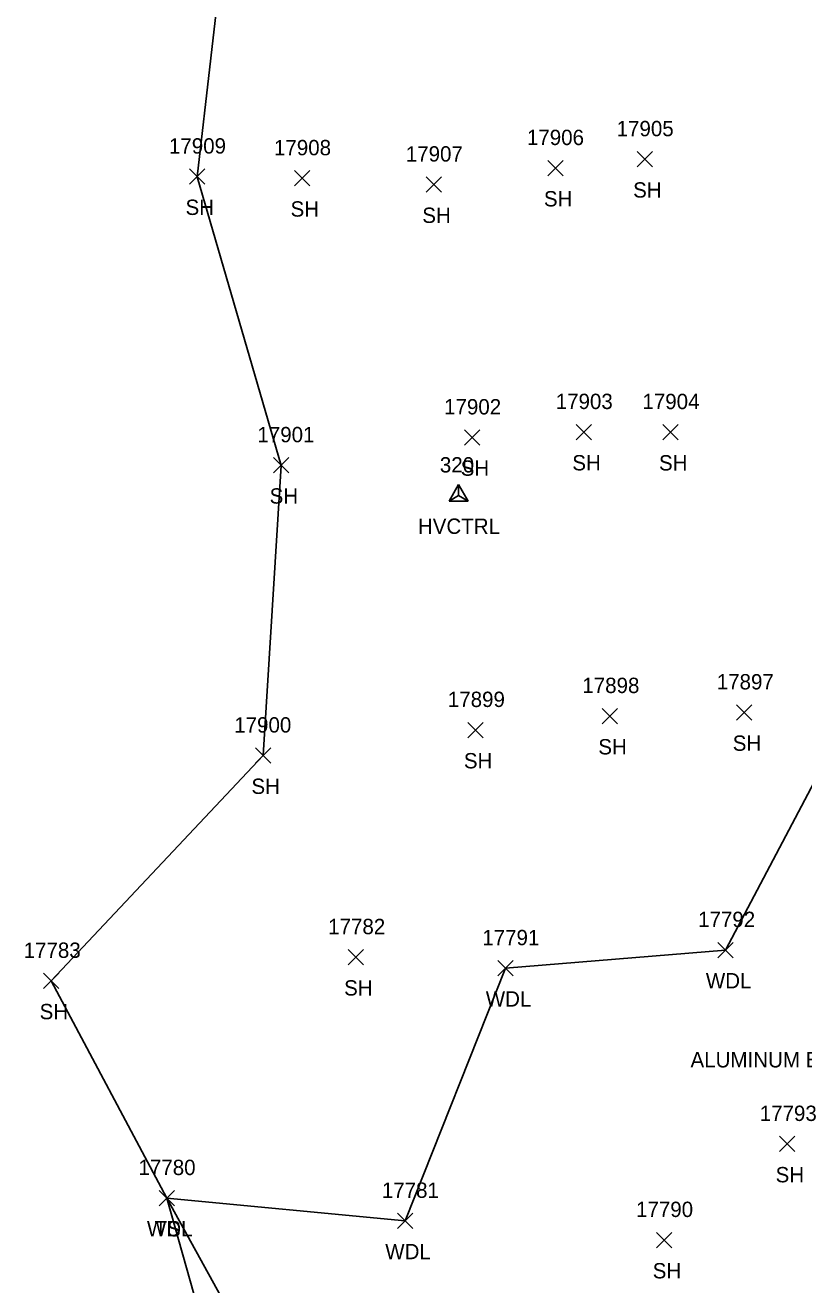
# Model space of a CAD drawing. Extents: x 1439173 to 1457902, y 641926 to 659889.
# Drawn here: x 1445552.4 to 1445653.9, y 657859.9 to 658024.1 of the extents above; entities that cross this region are included whole.
import ezdxf

# ---------------------------------------------------------------- set-up
doc = ezdxf.new("R2010")
doc.units = 0
for name, color, linetype in [('C_A', 7, 'Continuous'), ('C_I', 7, 'Continuous'), ('CPSM', 7, 'Continuous'), ('L_A', 7, 'Continuous'), ('L_I', 7, 'Continuous'), ('L_TIC', 7, 'Continuous'), ('LAWA', 7, 'Continuous'), ('LELB', 7, 'Continuous'), ('LSOGP', 7, 'Continuous'), ('M_C', 7, 'Continuous')]:
    doc.layers.add(name, color=color, linetype=linetype)

msp = doc.modelspace()

# ---------------------------------------------------------------- linework, layer by layer
at = {"layer": 'CPSM'}
for p, q in [((1445607.68, 657962.11), (1445608.93, 657964.28)), ((1445610.18, 657962.11), (1445608.93, 657964.28)), ((1445608.93, 657962.83), (1445608.93, 657964.28)), ((1445607.68, 657962.11), (1445608.93, 657962.83)), ((1445608.93, 657962.83), (1445608.93, 657962.83)), ((1445608.93, 657962.83), (1445610.18, 657962.11)), ((1445607.68, 657962.11), (1445610.18, 657962.11))]:
    msp.add_line(p, q, dxfattribs=at)
at = {"layer": 'L_TIC'}
for points in [[(1445632.19, 658005.66), (1445634.19, 658007.66)], [(1445634.19, 658005.66), (1445632.19, 658007.66)], [(1445573.84, 658003.4), (1445575.84, 658005.4)], [(1445575.84, 658003.4), (1445573.84, 658005.4)], [(1445587.53, 658003.18), (1445589.53, 658005.18)], [(1445589.53, 658003.18), (1445587.53, 658005.18)], [(1445620.55, 658004.51), (1445622.55, 658006.51)], [(1445622.55, 658004.51), (1445620.55, 658006.51)], [(1445604.71, 658002.36), (1445606.71, 658004.36)], [(1445606.71, 658002.36), (1445604.71, 658004.36)], [(1445624.25, 657970.1), (1445626.25, 657972.1)], [(1445626.25, 657970.1), (1445624.25, 657972.1)], [(1445609.7, 657969.4), (1445611.7, 657971.4)], [(1445611.7, 657969.4), (1445609.7, 657971.4)], [(1445635.55, 657970.09), (1445637.55, 657972.09)], [(1445637.55, 657970.09), (1445635.55, 657972.09)], [(1445584.8, 657965.77), (1445586.8, 657967.77)], [(1445586.8, 657965.77), (1445584.8, 657967.77)], [(1445627.64, 657933.08), (1445629.64, 657935.08)], [(1445629.64, 657933.08), (1445627.64, 657935.08)], [(1445645.16, 657933.55), (1445647.16, 657935.55)], [(1445647.16, 657933.55), (1445645.16, 657935.55)], [(1445610.12, 657931.26), (1445612.12, 657933.26)], [(1445612.12, 657931.26), (1445610.12, 657933.26)], [(1445582.44, 657927.93), (1445584.44, 657929.93)], [(1445584.44, 657927.93), (1445582.44, 657929.93)], [(1445594.51, 657901.65), (1445596.51, 657903.65)], [(1445596.51, 657901.65), (1445594.51, 657903.65)], [(1445642.73, 657902.58), (1445644.73, 657904.58)], [(1445644.73, 657902.58), (1445642.73, 657904.58)], [(1445614.04, 657900.21), (1445616.04, 657902.21)], [(1445616.04, 657900.21), (1445614.04, 657902.21)], [(1445554.82, 657898.56), (1445556.82, 657900.56)], [(1445556.82, 657898.56), (1445554.82, 657900.56)], [(1445650.76, 657877.3), (1445652.76, 657879.3)], [(1445652.76, 657877.3), (1445650.76, 657879.3)], [(1445569.88, 657870.25), (1445571.88, 657872.25)], [(1445571.88, 657870.25), (1445569.88, 657872.25)], [(1445569.88, 657870.25), (1445571.88, 657872.25)], [(1445571.88, 657870.25), (1445569.88, 657872.25)], [(1445600.95, 657867.28), (1445602.95, 657869.28)], [(1445602.95, 657867.28), (1445600.95, 657869.28)], [(1445634.73, 657864.78), (1445636.73, 657866.78)], [(1445636.73, 657864.78), (1445634.73, 657866.78)]]:
    msp.add_lwpolyline(points, dxfattribs=at)
at = {"layer": 'LAWA'}
msp.add_lwpolyline([(1445570.88, 657871.25), (1445601.95, 657868.28), (1445615.04, 657901.21), (1445643.73, 657903.58), (1445661.49, 657937.24), (1445657.79, 657992.85), (1445659.89, 658029.78), (1445652.01, 658075.31), (1445635.31, 658134.41), (1445633.47, 658181.38), (1445634.07, 658190.43), (1445633.65, 658209.79), (1445619.22, 658268.86), (1445616.09, 658267.17), (1445604.93, 658266.51), (1445591.72, 658245.37)], dxfattribs=at)
at = {"layer": 'LELB'}
msp.add_lwpolyline([(1445635.43, 657774.9), (1445620.75, 657787.78), (1445598.14, 657821.64), (1445587.65, 657840.76), (1445570.88, 657871.25)], dxfattribs=at)
at = {"layer": 'LSOGP'}
msp.add_lwpolyline([(1445578.48, 657375.66), (1445581.22, 657434.26), (1445581.13, 657482.59), (1445581.9, 657506.3), (1445581.86, 657541.4), (1445576.93, 657571.41), (1445572.07, 657577.8), (1445602.52, 657590.79), (1445615.86, 657639.65), (1445610.48, 657666.66), (1445588.61, 657693.29), (1445586.21, 657729.36), (1445587.45, 657763.91), (1445578.99, 657804.63), (1445573.75, 657828.45), (1445581.08, 657835.21), (1445570.88, 657871.25), (1445555.82, 657899.56), (1445583.43, 657928.93), (1445585.8, 657966.76), (1445574.85, 658004.39), (1445578.4, 658035.34)], dxfattribs=at)

# ---------------------------------------------------------------- texts
at = {"layer": 'C_A'}
msp.add_text('HVCTRL', height=2, dxfattribs=at).set_placement((1445603.62, 657957.83))
at = {"layer": 'C_I'}
msp.add_text('320', height=2, dxfattribs=at).set_placement((1445606.48, 657965.83))
at = {"layer": 'L_A'}
for s, p in [('SH', (1445631.67, 658001.66)), ('SH', (1445620.04, 658000.51)), ('SH', (1445573.33, 657999.4)), ('SH', (1445587.02, 657999.18)), ('SH', (1445604.19, 657998.36)), ('SH', (1445609.19, 657965.4)), ('SH', (1445623.74, 657966.1)), ('SH', (1445635.04, 657966.09)), ('SH', (1445584.29, 657961.77)), ('SH', (1445627.13, 657929.08)), ('SH', (1445644.65, 657929.55)), ('SH', (1445609.61, 657927.26)), ('SH', (1445581.92, 657923.93)), ('WDL', (1445641.15, 657898.58)), ('SH', (1445594, 657897.65)), ('WDL', (1445612.46, 657896.21)), ('SH', (1445554.31, 657894.56)), ('SH', (1445650.24, 657873.3)), ('WDL', (1445568.3, 657866.25)), ('TS', (1445569.29, 657866.25)), ('WDL', (1445599.36, 657863.28)), ('SH', (1445634.22, 657860.78))]:
    msp.add_text(s, height=2, dxfattribs=at).set_placement(p)
at = {"layer": 'L_I'}
for s, p in [('17905', (1445629.52, 658009.66)), ('17906', (1445617.83, 658008.51)), ('17909', (1445571.17, 658007.4)), ('17908', (1445584.86, 658007.18)), ('17907', (1445602.04, 658006.36)), ('17902', (1445607.03, 657973.4)), ('17903', (1445621.58, 657974.1)), ('17904', (1445632.88, 657974.09)), ('17901', (1445582.7, 657969.77)), ('17897', (1445642.57, 657937.55)), ('17898', (1445625.05, 657937.08)), ('17899', (1445607.52, 657935.26)), ('17900', (1445579.68, 657931.93)), ('17792', (1445640.14, 657906.58)), ('17782', (1445591.92, 657905.65)), ('17791', (1445612.01, 657904.21)), ('17783', (1445552.23, 657902.56)), ('17793', (1445648.17, 657881.3)), ('17780', (1445567.2, 657874.25)), ('17780', (1445567.2, 657874.25)), ('17781', (1445598.92, 657871.28)), ('17790', (1445632.05, 657868.78))]:
    msp.add_text(s, height=2, dxfattribs=at).set_placement(p)
at = {"layer": 'M_C'}
msp.add_text('ALUMINUM BOUND C-78', height=2, dxfattribs=at).set_placement((1445639.15, 657888.28))

doc.saveas('drawing.dxf')
